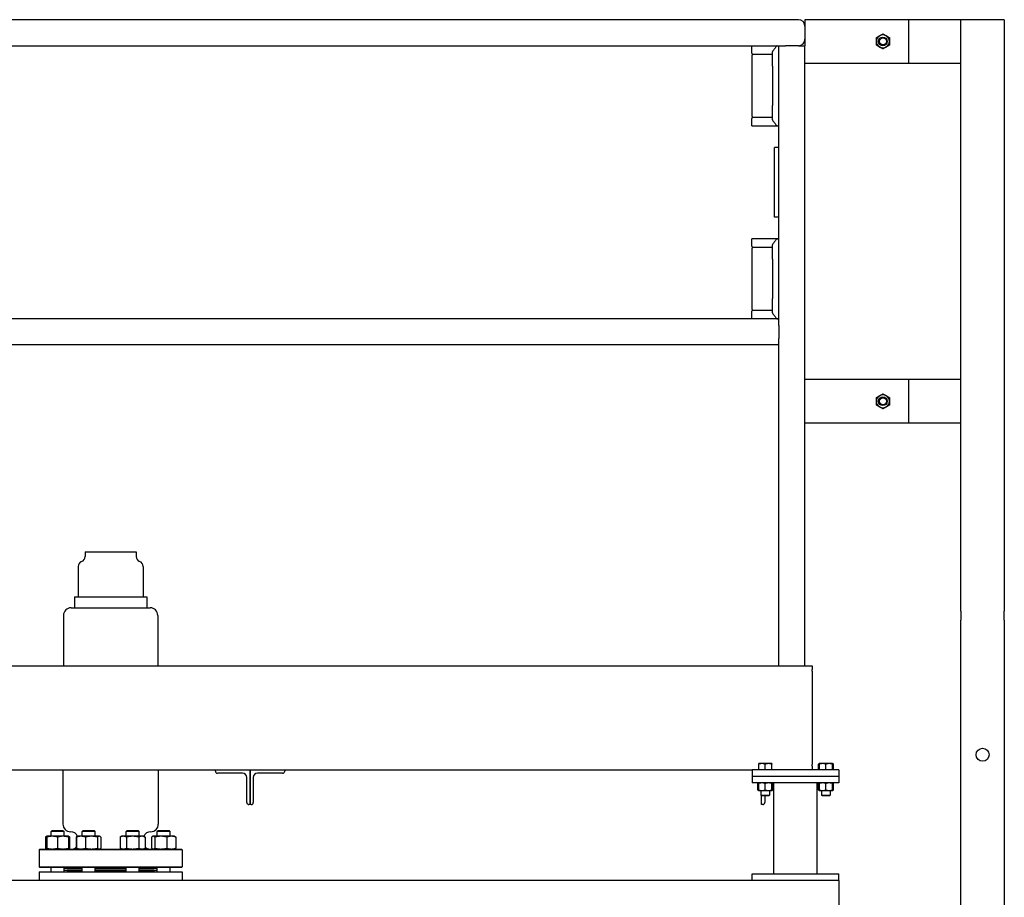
# Model space of a CAD drawing. Header units: inches. Extents: x 24 to 1128, y -94 to 748.
# Tile 467 of 573: x 683 to 740, y 297 to 347. Entities that reach past the tile are written whole.
import ezdxf

# ---------------------------------------------------------------- set-up
doc = ezdxf.new("R2010")
doc.units = ezdxf.units.IN
doc.header["$LTSCALE"] = 32
doc.header["$MEASUREMENT"] = 0
doc.layers.add('Visible (ANSI)', color=7, linetype='Continuous', lineweight=30)

msp = doc.modelspace()

# ---------------------------------------------------------------- linework, layer by layer
at = {"layer": 'Visible (ANSI)'}
for p, q in [((728.04839, 347.12612), (640.79839, 347.12612)), ((728.42339, 347.12612), (728.42339, 346.75112)), ((734.42339, 347.12612), (728.42339, 347.12612)), ((737.42339, 347.12612), (734.42339, 347.12612)), ((734.42339, 344.62612), (734.42339, 347.12612)), ((739.92339, 347.12612), (737.42339, 347.12612)), ((737.42339, 313.03145), (737.42339, 347.12612)), ((737.42339, 344.62612), (737.42339, 347.12612)), ((739.92339, 347.12612), (739.92339, 313.03145)), ((728.42339, 346.75112), (728.42339, 346.00112)), ((728.42339, 346.75112), (728.42339, 346.00112)), ((728.42339, 346.00112), (728.42339, 345.62612)), ((641.92339, 345.62612), (726.92339, 345.62612)), ((725.35671, 345.18862), (725.35671, 345.62612)), ((726.54839, 344.44857), (726.54839, 345.27265)), ((726.92339, 329.87612), (726.92339, 345.62612)), ((726.92339, 345.62612), (727.29839, 345.62612)), ((728.04839, 345.62612), (727.29839, 345.62612)), ((728.04839, 345.62612), (728.42339, 345.62612)), ((728.42339, 309.87612), (728.42339, 345.62612)), ((725.38796, 341.54279), (725.38796, 345.08446)), ((726.25988, 345.12612), (725.41921, 345.12612)), ((726.50673, 345.12612), (726.25988, 345.12612)), ((726.54839, 344.44857), (726.54839, 342.17868)), ((728.42339, 344.62612), (734.42339, 344.62612)), ((734.42339, 344.62612), (737.42339, 344.62612)), ((726.54839, 341.3546), (726.54839, 342.17868)), ((725.35671, 341.00112), (725.35671, 341.43862)), ((725.41921, 341.50112), (726.25988, 341.50112)), ((726.25988, 341.50112), (726.50673, 341.50112)), ((725.35671, 341.00112), (726.81193, 341.00112)), ((726.82833, 341.00112), (726.81193, 341.00112)), ((726.82833, 341.00112), (726.87982, 341.00112)), ((726.92339, 341.00112), (726.87982, 341.00112)), ((726.92339, 339.75112), (726.67339, 339.75112)), ((726.67339, 335.75112), (726.67339, 339.75112)), ((726.92339, 335.75112), (726.67339, 335.75112)), ((725.35671, 334.06362), (725.35671, 334.50112)), ((726.81193, 334.50112), (725.35671, 334.50112)), ((726.81193, 334.50112), (726.82833, 334.50112)), ((726.87982, 334.50112), (726.82833, 334.50112)), ((726.87982, 334.50112), (726.92339, 334.50112)), ((725.38796, 330.41779), (725.38796, 333.95946)), ((726.25988, 334.00112), (725.41921, 334.00112)), ((726.50673, 334.00112), (726.25988, 334.00112)), ((726.54839, 333.32357), (726.54839, 334.14765)), ((726.54839, 333.32357), (726.54839, 331.05368)), ((726.54839, 330.2296), (726.54839, 331.05368)), ((725.35671, 329.87612), (725.35671, 330.31362)), ((725.41921, 330.37612), (726.25988, 330.37612)), ((726.25988, 330.37612), (726.50673, 330.37612)), ((726.92339, 329.87612), (641.92339, 329.87612)), ((726.92339, 329.50112), (726.92339, 329.87612)), ((726.92339, 329.50112), (726.92339, 328.75112)), ((726.92339, 328.37612), (641.92339, 328.37612)), ((726.92339, 328.37612), (726.92339, 328.75112)), ((726.92339, 309.87612), (726.92339, 328.37612)), ((734.42339, 326.37612), (728.42339, 326.37612)), ((737.42339, 326.37612), (734.42339, 326.37612)), ((734.42339, 323.87612), (734.42339, 326.37612)), ((737.42339, 323.87612), (737.42339, 326.37612)), ((728.42339, 323.87612), (734.42339, 323.87612)), ((734.42339, 323.87612), (737.42339, 323.87612)), ((686.91464, 316.44362), (686.91464, 316.18534)), ((686.91464, 316.44362), (689.85214, 316.44362)), ((689.85214, 316.44362), (689.85214, 316.18534)), ((686.50839, 315.59987), (686.50839, 313.84987)), ((690.25839, 315.59987), (690.25839, 313.84987)), ((686.28964, 313.84987), (686.28964, 313.22487)), ((686.28964, 313.84987), (690.47714, 313.84987)), ((690.47714, 313.84987), (690.47714, 313.22487)), ((686.10214, 313.22487), (690.66464, 313.22487)), ((737.42339, 313.03145), (737.42339, 312.50112)), ((739.92339, 312.50112), (739.92339, 313.03145)), ((685.66464, 312.78737), (685.66464, 309.87612)), ((691.10214, 312.78737), (691.10214, 309.87612)), ((737.42339, 309.83063), (737.42339, 312.50112)), ((739.92339, 312.50112), (739.92339, 309.83063)), ((640.00339, 309.87612), (728.84339, 309.87612)), ((728.84339, 309.87612), (728.84339, 309.66908)), ((728.84339, 309.57321), (728.84339, 309.66908)), ((728.84339, 309.57321), (728.84339, 309.5029)), ((728.84339, 309.5029), (728.84339, 309.20018)), ((737.42339, 309.56546), (737.42339, 309.83063)), ((737.42339, 273.37612), (737.42339, 309.56546)), ((739.92339, 309.83063), (739.92339, 309.56546)), ((739.92339, 309.56546), (739.92339, 273.37612)), ((728.84339, 309.20018), (728.84339, 304.55207)), ((728.84339, 304.55207), (728.84339, 304.24935)), ((643.46339, 303.87612), (725.38339, 303.87612)), ((685.63339, 303.87612), (685.63339, 300.75362)), ((691.13339, 303.87612), (691.13339, 300.75362)), ((694.42339, 303.80812), (694.42339, 303.87612)), ((696.42339, 301.87612), (696.42339, 303.87612)), ((696.42339, 303.87612), (696.42339, 301.87612)), ((698.42339, 303.87612), (698.42339, 303.80812)), ((730.38339, 303.87612), (725.38339, 303.87612)), ((725.38339, 303.87612), (725.38339, 303.50112)), ((725.94589, 304.24013), (725.75839, 304.24013)), ((725.75839, 303.87613), (725.75839, 304.20663)), ((725.94589, 303.87613), (725.75839, 303.87613)), ((725.75839, 303.87613), (725.75839, 303.87612)), ((726.32089, 304.24013), (725.94589, 304.24013)), ((726.13339, 303.87613), (725.94589, 303.87613)), ((726.13339, 303.87613), (726.13339, 304.20663)), ((726.32089, 303.87613), (726.13339, 303.87613)), ((726.50839, 304.24013), (726.32089, 304.24013)), ((726.50839, 303.87613), (726.32089, 303.87613)), ((726.50839, 303.87613), (726.50839, 304.20663)), ((726.50839, 303.87613), (726.50839, 303.87612)), ((728.84339, 304.24935), (728.84339, 304.17904)), ((728.84339, 304.08317), (728.84339, 304.17904)), ((728.84339, 304.08317), (728.84339, 303.87612)), ((729.25839, 304.24013), (729.20038, 304.20663)), ((729.20038, 303.87613), (729.20038, 304.20663)), ((729.25839, 303.87613), (729.20038, 303.87613)), ((729.44589, 304.24013), (729.25839, 304.24013)), ((729.25839, 303.87613), (729.25839, 304.20663)), ((729.44589, 303.87613), (729.25839, 303.87613)), ((729.25839, 303.87613), (729.25839, 303.87612)), ((729.82089, 304.24013), (729.44589, 304.24013)), ((729.63339, 303.87613), (729.44589, 303.87613)), ((729.63339, 303.87613), (729.63339, 304.20663)), ((729.82089, 303.87613), (729.63339, 303.87613)), ((730.00839, 304.24013), (729.82089, 304.24013)), ((730.00839, 303.87613), (729.82089, 303.87613)), ((730.00839, 304.24013), (730.06641, 304.20663)), ((730.00839, 303.87613), (730.00839, 304.20663)), ((730.00839, 303.87613), (730.00839, 303.87612)), ((730.06641, 303.87613), (730.00839, 303.87613)), ((730.06641, 303.87613), (730.06641, 304.20663)), ((730.38339, 303.87612), (730.38339, 303.50112)), ((695.98539, 303.68812), (694.54339, 303.68812)), ((696.23539, 301.99612), (696.23539, 303.43812)), ((696.61139, 303.43812), (696.61139, 301.99612)), ((698.30339, 303.68812), (696.86139, 303.68812)), ((725.38339, 303.50112), (725.38339, 303.12612)), ((730.38339, 303.50112), (725.38339, 303.50112)), ((730.38339, 303.50112), (725.38339, 303.50112)), ((730.38339, 303.50112), (730.38339, 303.12612)), ((730.38339, 303.12612), (725.38339, 303.12612)), ((725.75839, 303.12612), (725.70038, 303.09263)), ((725.70038, 302.72162), (725.70038, 303.09263)), ((725.75839, 302.68812), (725.70038, 302.72162)), ((725.75839, 302.72162), (725.75839, 303.09263)), ((725.75839, 302.68812), (725.94589, 302.68812)), ((725.88339, 302.68812), (725.88339, 302.4219)), ((725.94589, 302.68812), (726.32089, 302.68812)), ((726.13339, 302.72162), (726.13339, 303.09263)), ((726.32089, 302.68812), (726.50839, 302.68812)), ((726.38339, 302.68812), (726.38339, 302.4219)), ((726.50839, 303.12612), (726.56641, 303.09263)), ((726.50839, 302.72162), (726.50839, 303.09263)), ((726.50839, 302.68812), (726.56641, 302.72162)), ((726.56641, 302.72162), (726.56641, 303.09263)), ((726.63339, 297.87612), (726.63339, 303.12612)), ((729.13339, 297.87612), (729.13339, 303.12612)), ((729.25839, 303.12612), (729.20038, 303.09263)), ((729.20038, 302.72162), (729.20038, 303.09263)), ((729.25839, 302.68812), (729.20038, 302.72162)), ((729.25839, 302.72162), (729.25839, 303.09263)), ((729.25839, 302.68812), (729.44589, 302.68812)), ((729.38339, 302.68812), (729.38339, 302.4219)), ((729.44589, 302.68812), (729.82089, 302.68812)), ((729.63339, 302.72162), (729.63339, 303.09263)), ((729.82089, 302.68812), (730.00839, 302.68812)), ((729.88339, 302.68812), (729.88339, 302.4219)), ((730.00839, 303.12612), (730.06641, 303.09263)), ((730.00839, 302.72162), (730.00839, 303.09263)), ((730.00839, 302.68812), (730.06641, 302.72162)), ((730.06641, 302.72162), (730.06641, 303.09263)), ((725.93058, 302.37612), (725.88339, 302.4219)), ((725.88339, 302.4219), (726.38339, 302.4219)), ((725.92339, 301.87612), (725.92339, 302.3831)), ((726.33621, 302.37612), (725.93058, 302.37612)), ((726.11139, 302.37612), (726.11139, 301.99612)), ((726.33621, 302.37612), (726.38339, 302.4219)), ((729.43058, 302.37612), (729.38339, 302.4219)), ((729.38339, 302.4219), (729.88339, 302.4219)), ((729.83621, 302.37612), (729.43058, 302.37612)), ((729.83621, 302.37612), (729.88339, 302.4219)), ((696.42339, 301.87612), (696.35539, 301.87612)), ((696.49139, 301.87612), (696.42339, 301.87612)), ((725.99139, 301.87612), (725.92339, 301.87612)), ((684.62595, 300.00504), (684.62595, 299.36121)), ((684.69804, 300.05012), (684.676, 300.03984)), ((685.01054, 300.05012), (684.69804, 300.05012)), ((684.69804, 300.00504), (684.69804, 299.36121)), ((685.01054, 300.38112), (684.94804, 300.31862)), ((685.69804, 300.31862), (684.94804, 300.31862)), ((684.94804, 300.05012), (684.94804, 300.31862)), ((685.01054, 300.38112), (685.63554, 300.38112)), ((685.63554, 300.05012), (685.01054, 300.05012)), ((685.32304, 300.00504), (685.32304, 299.36121)), ((685.63554, 300.38112), (685.69804, 300.31862)), ((685.94804, 300.05012), (685.63554, 300.05012)), ((685.69804, 300.05012), (685.69804, 300.31862)), ((685.94804, 300.05012), (685.97009, 300.03984)), ((685.94804, 300.00504), (685.94804, 299.36121)), ((686.02014, 300.00504), (686.02014, 299.36121)), ((686.46871, 300.03984), (686.39407, 300.00504)), ((686.39407, 300.00504), (686.39407, 299.42154)), ((686.41866, 300.00504), (686.41866, 299.36121)), ((686.49075, 300.05012), (686.46871, 300.03984)), ((686.67381, 300.05012), (686.49075, 300.05012)), ((687.27752, 300.05012), (686.67381, 300.05012)), ((686.80325, 300.38112), (686.74075, 300.31862)), ((687.49075, 300.31862), (686.74075, 300.31862)), ((686.74075, 300.05012), (686.74075, 300.31862)), ((686.80325, 300.38112), (687.42825, 300.38112)), ((686.92897, 300.00504), (686.92897, 299.36121)), ((687.71946, 300.05012), (687.27752, 300.05012)), ((687.42825, 300.38112), (687.49075, 300.31862)), ((687.49075, 300.05012), (687.49075, 300.31862)), ((687.62607, 300.00504), (687.62607, 299.36121)), ((687.74075, 300.05012), (687.71946, 300.05012)), ((687.74075, 300.05012), (687.7628, 300.03984)), ((687.81285, 300.00504), (687.81285, 299.36121)), ((689.02603, 300.05012), (688.92934, 300.00504)), ((688.92934, 300.00504), (688.92934, 299.36121)), ((689.10977, 300.05012), (689.02603, 300.05012)), ((689.65103, 300.05012), (689.10977, 300.05012)), ((689.33853, 300.38112), (689.27603, 300.31862)), ((690.02603, 300.31862), (689.27603, 300.31862)), ((689.27603, 300.05012), (689.27603, 300.31862)), ((689.29019, 300.00504), (689.29019, 299.36121)), ((689.33853, 300.38112), (689.96353, 300.38112)), ((690.1923, 300.05012), (689.65103, 300.05012)), ((689.96353, 300.38112), (690.02603, 300.31862)), ((690.01188, 300.00504), (690.01188, 299.36121)), ((690.02603, 300.05012), (690.02603, 300.31862)), ((690.27603, 300.05012), (690.1923, 300.05012)), ((690.27603, 300.05012), (690.37272, 300.00504)), ((690.37272, 300.00504), (690.37272, 299.36121)), ((690.74665, 300.00504), (690.74665, 299.36121)), ((690.81874, 300.05012), (690.7967, 300.03984)), ((690.84004, 300.05012), (690.81874, 300.05012)), ((691.28198, 300.05012), (690.84004, 300.05012)), ((690.93343, 300.00504), (690.93343, 299.36121)), ((691.13124, 300.38112), (691.06874, 300.31862)), ((691.81874, 300.31862), (691.06874, 300.31862)), ((691.06874, 300.05012), (691.06874, 300.31862)), ((691.13124, 300.38112), (691.75624, 300.38112)), ((691.88569, 300.05012), (691.28198, 300.05012)), ((691.63053, 300.00504), (691.63053, 299.36121)), ((691.75624, 300.38112), (691.81874, 300.31862)), ((691.81874, 300.05012), (691.81874, 300.31862)), ((692.06874, 300.05012), (691.88569, 300.05012)), ((692.06874, 300.05012), (692.09079, 300.03984)), ((692.14084, 300.00504), (692.14084, 299.36121)), ((684.30006, 299.31612), (684.25839, 299.27446)), ((692.50839, 299.27446), (684.25839, 299.27446)), ((684.25839, 299.27446), (684.25839, 298.29779)), ((684.30006, 299.31612), (692.46673, 299.31612)), ((684.69804, 299.31612), (684.676, 299.32641)), ((685.94804, 299.31612), (685.97009, 299.32641)), ((686.49075, 299.31612), (686.46871, 299.32641)), ((687.74075, 299.31612), (687.7628, 299.32641)), ((689.02603, 299.31612), (688.92934, 299.36121)), ((690.27603, 299.31612), (690.37272, 299.36121)), ((690.81874, 299.31612), (690.7967, 299.32641)), ((692.06874, 299.31612), (692.09079, 299.32641)), ((692.46673, 299.31612), (692.50839, 299.27446)), ((692.50839, 299.27446), (692.50839, 298.29779)), ((684.30006, 298.25612), (684.25839, 298.29779)), ((684.25839, 298.29779), (692.50839, 298.29779)), ((692.46673, 298.25612), (684.30006, 298.25612)), ((684.94804, 298.00362), (684.94804, 298.25612)), ((685.69804, 298.00362), (685.69804, 298.25612)), ((686.74075, 298.18862), (685.69804, 298.18862)), ((685.88339, 298.25612), (685.88339, 298.19362)), ((685.88339, 298.19362), (686.74075, 298.19362)), ((686.00839, 298.18862), (686.00839, 298.19362)), ((686.74075, 298.00362), (686.74075, 298.25612)), ((687.49075, 298.00362), (687.49075, 298.25612)), ((687.49075, 298.19362), (689.27603, 298.19362)), ((689.27603, 298.18862), (687.49075, 298.18862)), ((689.27603, 298.00362), (689.27603, 298.25612)), ((690.02603, 298.00362), (690.02603, 298.25612)), ((690.02603, 298.19362), (690.88339, 298.19362)), ((691.06874, 298.18862), (690.02603, 298.18862)), ((690.75839, 298.18862), (690.75839, 298.19362)), ((690.88339, 298.25612), (690.88339, 298.19362)), ((691.06874, 298.00362), (691.06874, 298.25612)), ((691.81874, 298.00362), (691.81874, 298.25612)), ((692.46673, 298.25612), (692.50839, 298.29779)), ((684.25839, 298.00362), (684.25839, 297.50112)), ((684.25839, 298.00362), (692.50839, 298.00362)), ((686.74075, 298.06862), (685.69804, 298.06862)), ((685.88339, 298.06362), (685.88339, 298.00362)), ((685.88339, 298.06362), (686.74075, 298.06362)), ((686.00839, 298.06362), (686.00839, 298.06862)), ((689.27603, 298.06862), (687.49075, 298.06862)), ((687.49075, 298.06362), (689.27603, 298.06362)), ((691.06874, 298.06862), (690.02603, 298.06862)), ((690.02603, 298.06362), (690.88339, 298.06362)), ((690.75839, 298.06362), (690.75839, 298.06862)), ((690.88339, 298.06362), (690.88339, 298.00362)), ((692.50839, 298.00362), (692.50839, 297.50112)), ((725.38339, 297.50112), (725.38339, 297.87612)), ((725.38339, 297.87612), (730.38339, 297.87612)), ((730.38339, 297.50112), (730.38339, 297.87612)), ((730.38339, 297.50112), (472.38339, 297.50112)), ((730.38339, 297.50112), (730.38339, 141.63562))]:
    msp.add_line(p, q, dxfattribs=at)
for centre, radius in [((732.92339, 345.87612), 0.25014), ((732.92339, 345.87612), 0.25), ((732.92339, 345.87612), 0.20281), ((732.92339, 325.12612), 0.25014), ((732.92339, 325.12612), 0.25), ((732.92339, 325.12612), 0.20281), ((738.67339, 304.75112), 0.375), ((738.67339, 304.75112), 0.375)]:
    msp.add_circle(centre, radius, dxfattribs=at)
for centre, radius, start, end in [((728.04839, 346.75112), 0.375, 0, 90), ((728.04839, 346.75112), 0.375, 0, 90), ((728.04839, 346.00112), 0.375, 270, 0), ((728.04839, 346.00112), 0.375, 270, 0), ((732.92339, 345.87612), 0.375, 120, 180), ((732.92339, 345.87612), 0.375, 180, 240), ((732.92339, 345.87612), 0.375, 60, 120), ((732.92339, 345.87612), 0.375, 0, 60), ((732.92339, 345.87612), 0.375, 300, 0), ((726.59006, 345.27265), 0.04167, 142.241974, 180), ((726.82833, 345.58446), 0.04167, 90, 142.9307), ((732.92339, 345.87612), 0.375, 240, 300), ((725.41921, 345.18862), 0.0625, 180, 270), ((725.42963, 345.08446), 0.04167, 90, 180), ((726.50673, 345.16779), 0.04167, 270, 0), ((725.41921, 341.43862), 0.0625, 90, 180), ((725.42963, 341.54279), 0.04167, 180, 270), ((726.50673, 341.45946), 0.04167, 0, 90), ((726.59006, 341.3546), 0.04167, 180, 217.758026), ((726.82833, 341.04279), 0.04167, 217.0693, 270), ((726.82833, 334.45946), 0.04167, 90, 142.9307), ((725.41921, 334.06362), 0.0625, 180, 270), ((725.42963, 333.95946), 0.04167, 90, 180), ((726.50673, 334.04279), 0.04167, 270, 0), ((726.59006, 334.14765), 0.04167, 142.241974, 180), ((725.41921, 330.31362), 0.0625, 90, 180), ((725.42963, 330.41779), 0.04167, 180, 270), ((726.50673, 330.33446), 0.04167, 0, 90), ((726.59006, 330.2296), 0.04167, 180, 217.758026), ((726.82833, 329.91779), 0.04167, 217.0693, 270), ((732.92339, 325.12612), 0.375, 120, 180), ((732.92339, 325.12612), 0.375, 60, 120), ((732.92339, 325.12612), 0.375, 0, 60), ((732.92339, 325.12612), 0.375, 180, 240), ((732.92339, 325.12612), 0.375, 300, 0), ((732.92339, 325.12612), 0.375, 240, 300), ((686.82089, 315.59987), 0.3125, 110.487315, 180), ((686.60214, 316.18534), 0.3125, 290.487315, 0), ((690.16464, 316.18534), 0.3125, 180, 249.512685), ((689.94589, 315.59987), 0.3125, 0, 69.512685), ((686.10214, 312.78737), 0.4375, 90, 180), ((690.66464, 312.78737), 0.4375, 0, 90), ((694.54339, 303.80812), 0.12, 180, 270), ((698.30339, 303.80812), 0.12, 270, 0), ((695.98539, 303.43812), 0.25, 0, 90), ((696.86139, 303.43812), 0.25, 90, 180), ((696.35539, 301.99612), 0.12, 180, 270), ((696.49139, 301.99612), 0.12, 270, 0), ((725.99139, 301.99612), 0.12, 270, 0), ((686.07089, 300.75362), 0.4375, 180, 270), ((690.69589, 300.75362), 0.4375, 270, 0), ((686.07089, 299.87862), 0.4375, 22.116419, 90), ((690.69589, 299.87862), 0.4375, 90, 157.883581), ((686.13339, 299.69112), 0.375, 270, 319.52635), ((690.63339, 299.69112), 0.375, 225.96252, 270)]:
    msp.add_arc(centre, radius, start, end, dxfattribs=at)
for points, weights in [([(732.54839, 346.09263), (732.64887, 346.15064), (732.73589, 346.20088)], [1, 1.0379548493, 1]), ([(732.54839, 345.87612), (732.54839, 345.97661), (732.54839, 346.09263)], [1, 1.0379548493, 1]), ([(732.54839, 345.65962), (732.54839, 345.77564), (732.54839, 345.87612)], [1, 1.0379548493, 1]), ([(732.73589, 346.20088), (732.82291, 346.25112), (732.92339, 346.30914)], [1, 1.0379548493, 1]), ([(732.92339, 346.30914), (733.02387, 346.25112), (733.11089, 346.20088)], [1, 1.0379548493, 1]), ([(733.11089, 346.20088), (733.19791, 346.15064), (733.29839, 346.09263)], [1, 1.0379548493, 1]), ([(733.29839, 346.09263), (733.29839, 345.97661), (733.29839, 345.87612)], [1, 1.0379548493, 1]), ([(733.29839, 345.87612), (733.29839, 345.77564), (733.29839, 345.65962)], [1, 1.0379548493, 1]), ([(732.73589, 345.55137), (732.64887, 345.60161), (732.54839, 345.65962)], [1, 1.0379548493, 1]), ([(732.92339, 345.44311), (732.82291, 345.50112), (732.73589, 345.55137)], [1, 1.0379548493, 1]), ([(733.11089, 345.55137), (733.02387, 345.50112), (732.92339, 345.44311)], [1, 1.0379548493, 1]), ([(733.29839, 345.65962), (733.19791, 345.60161), (733.11089, 345.55137)], [1, 1.0379548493, 1]), ([(732.54839, 325.34263), (732.64887, 325.40064), (732.73589, 325.45088)], [1, 1.0379548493, 1]), ([(732.73589, 325.45088), (732.82291, 325.50112), (732.92339, 325.55914)], [1, 1.0379548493, 1]), ([(732.92339, 325.55914), (733.02387, 325.50112), (733.11089, 325.45088)], [1, 1.0379548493, 1]), ([(733.11089, 325.45088), (733.19791, 325.40064), (733.29839, 325.34263)], [1, 1.0379548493, 1]), ([(732.54839, 325.12612), (732.54839, 325.22661), (732.54839, 325.34263)], [1, 1.0379548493, 1]), ([(732.54839, 324.90962), (732.54839, 325.02564), (732.54839, 325.12612)], [1, 1.0379548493, 1]), ([(732.73589, 324.80137), (732.64887, 324.85161), (732.54839, 324.90962)], [1, 1.0379548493, 1]), ([(733.29839, 324.90962), (733.19791, 324.85161), (733.11089, 324.80137)], [1, 1.0379548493, 1]), ([(733.29839, 325.34263), (733.29839, 325.22661), (733.29839, 325.12612)], [1, 1.0379548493, 1]), ([(733.29839, 325.12612), (733.29839, 325.02564), (733.29839, 324.90962)], [1, 1.0379548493, 1]), ([(732.92339, 324.69311), (732.82291, 324.75112), (732.73589, 324.80137)], [1, 1.0379548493, 1]), ([(733.11089, 324.80137), (733.02387, 324.75112), (732.92339, 324.69311)], [1, 1.0379548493, 1]), ([(725.75839, 304.20663), (725.75839, 304.24013), (725.75839, 304.24013)], [1, 1.0379548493, 1]), ([(725.94589, 304.24013), (725.85887, 304.24013), (725.75839, 304.20663)], [1, 1.0379548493, 1]), ([(726.13339, 304.20663), (726.03291, 304.24013), (725.94589, 304.24013)], [1, 1.0379548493, 1]), ([(726.32089, 304.24013), (726.23387, 304.24013), (726.13339, 304.20663)], [1, 1.0379548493, 1]), ([(726.50839, 304.20663), (726.40791, 304.24013), (726.32089, 304.24013)], [1, 1.0379548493, 1]), ([(726.50839, 304.24013), (726.50839, 304.24013), (726.50839, 304.20663)], [1, 1.0379548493, 1]), ([(729.25839, 304.23249), (729.23097, 304.22429), (729.20038, 304.20663)], [1.01895290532, 1.01965956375, 1]), ([(729.25839, 304.20663), (729.25839, 304.24013), (729.25839, 304.24013)], [1, 1.0379548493, 1]), ([(729.44589, 304.24013), (729.35887, 304.24013), (729.25839, 304.20663)], [1, 1.0379548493, 1]), ([(729.63339, 304.20663), (729.53291, 304.24013), (729.44589, 304.24013)], [1, 1.0379548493, 1]), ([(729.82089, 304.24013), (729.73387, 304.24013), (729.63339, 304.20663)], [1, 1.0379548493, 1]), ([(730.00839, 304.20663), (729.90791, 304.24013), (729.82089, 304.24013)], [1, 1.0379548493, 1]), ([(730.00839, 304.24013), (730.00839, 304.24013), (730.00839, 304.20663)], [1, 1.0379548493, 1]), ([(730.06641, 304.20663), (730.03582, 304.22429), (730.00839, 304.23249)], [1, 1.01965956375, 1.01895290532]), ([(725.75839, 303.11849), (725.73097, 303.11029), (725.70038, 303.09263)], [1.01895290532, 1.01965956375, 1]), ([(725.70038, 302.72162), (725.73097, 302.70396), (725.75839, 302.69576)], [1, 1.01965956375, 1.01895290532]), ([(725.75839, 303.09263), (725.75839, 303.12612), (725.75839, 303.12612)], [1, 1.0379548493, 1]), ([(725.94589, 303.12612), (725.85887, 303.12612), (725.75839, 303.09263)], [1, 1.0379548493, 1]), ([(725.75839, 302.72162), (725.85887, 302.68812), (725.94589, 302.68812)], [1, 1.0379548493, 1]), ([(725.75839, 302.68812), (725.75839, 302.68812), (725.75839, 302.72162)], [1, 1.0379548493, 1]), ([(726.13339, 303.09263), (726.03291, 303.12612), (725.94589, 303.12612)], [1, 1.0379548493, 1]), ([(725.94589, 302.68812), (726.03291, 302.68812), (726.13339, 302.72162)], [1, 1.0379548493, 1]), ([(726.32089, 303.12612), (726.23387, 303.12612), (726.13339, 303.09263)], [1, 1.0379548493, 1]), ([(726.13339, 302.72162), (726.23387, 302.68812), (726.32089, 302.68812)], [1, 1.0379548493, 1]), ([(726.50839, 303.09263), (726.40791, 303.12612), (726.32089, 303.12612)], [1, 1.0379548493, 1]), ([(726.32089, 302.68812), (726.40791, 302.68812), (726.50839, 302.72162)], [1, 1.0379548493, 1]), ([(726.50839, 303.12612), (726.50839, 303.12612), (726.50839, 303.09263)], [1, 1.0379548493, 1]), ([(726.56641, 303.09263), (726.53582, 303.11029), (726.50839, 303.11849)], [1, 1.01965956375, 1.01895290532]), ([(726.50839, 302.72162), (726.50839, 302.68812), (726.50839, 302.68812)], [1, 1.0379548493, 1]), ([(726.50839, 302.69576), (726.53582, 302.70396), (726.56641, 302.72162)], [1.01895290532, 1.01965956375, 1]), ([(729.25839, 303.11849), (729.23097, 303.11029), (729.20038, 303.09263)], [1.01895290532, 1.01965956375, 1]), ([(729.20038, 302.72162), (729.23097, 302.70396), (729.25839, 302.69576)], [1, 1.01965956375, 1.01895290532]), ([(729.25839, 303.09263), (729.25839, 303.12612), (729.25839, 303.12612)], [1, 1.0379548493, 1]), ([(729.44589, 303.12612), (729.35887, 303.12612), (729.25839, 303.09263)], [1, 1.0379548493, 1]), ([(729.25839, 302.72162), (729.35887, 302.68812), (729.44589, 302.68812)], [1, 1.0379548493, 1]), ([(729.25839, 302.68812), (729.25839, 302.68812), (729.25839, 302.72162)], [1, 1.0379548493, 1]), ([(729.63339, 303.09263), (729.53291, 303.12612), (729.44589, 303.12612)], [1, 1.0379548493, 1]), ([(729.44589, 302.68812), (729.53291, 302.68812), (729.63339, 302.72162)], [1, 1.0379548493, 1]), ([(729.82089, 303.12612), (729.73387, 303.12612), (729.63339, 303.09263)], [1, 1.0379548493, 1]), ([(729.63339, 302.72162), (729.73387, 302.68812), (729.82089, 302.68812)], [1, 1.0379548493, 1]), ([(730.00839, 303.09263), (729.90791, 303.12612), (729.82089, 303.12612)], [1, 1.0379548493, 1]), ([(729.82089, 302.68812), (729.90791, 302.68812), (730.00839, 302.72162)], [1, 1.0379548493, 1]), ([(730.00839, 303.12612), (730.00839, 303.12612), (730.00839, 303.09263)], [1, 1.0379548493, 1]), ([(730.06641, 303.09263), (730.03582, 303.11029), (730.00839, 303.11849)], [1, 1.01965956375, 1.01895290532]), ([(730.00839, 302.72162), (730.00839, 302.68812), (730.00839, 302.68812)], [1, 1.0379548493, 1]), ([(730.00839, 302.69576), (730.03582, 302.70396), (730.06641, 302.72162)], [1.01895290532, 1.01965956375, 1]), ([(684.69804, 300.04761), (684.66443, 300.0397), (684.62595, 300.00504)], [1.01375847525, 1.02892942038, 1]), ([(684.69804, 300.00504), (684.69804, 300.05012), (684.69804, 300.05012)], [1, 1.0379548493, 1]), ([(685.01054, 300.05012), (684.86551, 300.05012), (684.69804, 300.00504)], [1, 1.0379548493, 1]), ([(685.32304, 300.00504), (685.15557, 300.05012), (685.01054, 300.05012)], [1, 1.0379548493, 1]), ([(685.63554, 300.05012), (685.49051, 300.05012), (685.32304, 300.00504)], [1, 1.0379548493, 1]), ([(685.94804, 300.00504), (685.78057, 300.05012), (685.63554, 300.05012)], [1, 1.0379548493, 1]), ([(685.94804, 300.05012), (685.94804, 300.05012), (685.94804, 300.00504)], [1, 1.0379548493, 1]), ([(686.02014, 300.00504), (685.98293, 300.01731), (685.94804, 300.02611)], [1, 1.01005189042, 1.01477953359]), ([(685.97009, 300.03984), (685.99375, 300.02881), (686.02014, 300.00504)], [1.01895290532, 1.01965956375, 1]), ([(686.44505, 300.02611), (686.42038, 300.01731), (686.39407, 300.00504)], [1.01477953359, 1.01005189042, 1]), ([(686.67381, 300.05012), (686.5554, 300.05012), (686.41866, 300.00504)], [1, 1.0379548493, 1]), ([(686.41866, 300.00504), (686.44505, 300.02881), (686.46871, 300.03984)], [1, 1.01965956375, 1.01895290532]), ([(686.92897, 300.00504), (686.79223, 300.05012), (686.67381, 300.05012)], [1, 1.0379548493, 1]), ([(687.27752, 300.05012), (687.11575, 300.05012), (686.92897, 300.00504)], [1, 1.0379548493, 1]), ([(687.62607, 300.00504), (687.43928, 300.05012), (687.27752, 300.05012)], [1, 1.0379548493, 1]), ([(687.71946, 300.05012), (687.67611, 300.05012), (687.62607, 300.00504)], [1, 1.0379548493, 1]), ([(687.81285, 300.00504), (687.7628, 300.05012), (687.71946, 300.05012)], [1, 1.0379548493, 1]), ([(689.10977, 300.05012), (689.02603, 300.05012), (688.92934, 300.00504)], [1, 1.0379548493, 1]), ([(689.29019, 300.00504), (689.1935, 300.05012), (689.10977, 300.05012)], [1, 1.0379548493, 1]), ([(689.65103, 300.05012), (689.48356, 300.05012), (689.29019, 300.00504)], [1, 1.0379548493, 1]), ([(690.01188, 300.00504), (689.8185, 300.05012), (689.65103, 300.05012)], [1, 1.0379548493, 1]), ([(690.1923, 300.05012), (690.10856, 300.05012), (690.01188, 300.00504)], [1, 1.0379548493, 1]), ([(690.37272, 300.00504), (690.27603, 300.05012), (690.1923, 300.05012)], [1, 1.0379548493, 1]), ([(690.84004, 300.05012), (690.7967, 300.05012), (690.74665, 300.00504)], [1, 1.0379548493, 1]), ([(690.93343, 300.00504), (690.88338, 300.05012), (690.84004, 300.05012)], [1, 1.0379548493, 1]), ([(691.28198, 300.05012), (691.12022, 300.05012), (690.93343, 300.00504)], [1, 1.0379548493, 1]), ([(691.63053, 300.00504), (691.44374, 300.05012), (691.28198, 300.05012)], [1, 1.0379548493, 1]), ([(691.88569, 300.05012), (691.76727, 300.05012), (691.63053, 300.00504)], [1, 1.0379548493, 1]), ([(692.14084, 300.00504), (692.0041, 300.05012), (691.88569, 300.05012)], [1, 1.0379548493, 1]), ([(692.09079, 300.03984), (692.11445, 300.02881), (692.14084, 300.00504)], [1.01895290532, 1.01965956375, 1]), ([(684.62595, 299.36121), (684.66443, 299.32654), (684.69804, 299.31864)], [1, 1.02892942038, 1.01375847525]), ([(684.69804, 299.31612), (684.69804, 299.31612), (684.69804, 299.36121)], [1, 1.0379548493, 1]), ([(684.69804, 299.36121), (684.86551, 299.31612), (685.01054, 299.31612)], [1, 1.0379548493, 1]), ([(685.01054, 299.31612), (685.15557, 299.31612), (685.32304, 299.36121)], [1, 1.0379548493, 1]), ([(685.32304, 299.36121), (685.49051, 299.31612), (685.63554, 299.31612)], [1, 1.0379548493, 1]), ([(685.63554, 299.31612), (685.78057, 299.31612), (685.94804, 299.36121)], [1, 1.0379548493, 1]), ([(685.94804, 299.34014), (685.98293, 299.34894), (686.02014, 299.36121)], [1.01477953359, 1.01005189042, 1]), ([(685.94804, 299.36121), (685.94804, 299.31612), (685.94804, 299.31612)], [1, 1.0379548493, 1]), ([(686.02014, 299.36121), (685.99375, 299.33744), (685.97009, 299.32641)], [1, 1.01965956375, 1.01895290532]), ([(686.46871, 299.32641), (686.44505, 299.33744), (686.41866, 299.36121)], [1.01895290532, 1.01965956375, 1]), ([(686.41866, 299.36121), (686.5554, 299.31612), (686.67381, 299.31612)], [1, 1.0379548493, 1]), ([(686.67381, 299.31612), (686.79223, 299.31612), (686.92897, 299.36121)], [1, 1.0379548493, 1]), ([(686.92897, 299.36121), (687.11575, 299.31612), (687.27752, 299.31612)], [1, 1.0379548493, 1]), ([(687.27752, 299.31612), (687.43928, 299.31612), (687.62607, 299.36121)], [1, 1.0379548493, 1]), ([(687.62607, 299.36121), (687.67611, 299.31612), (687.71946, 299.31612)], [1, 1.0379548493, 1]), ([(687.71946, 299.31612), (687.7628, 299.31612), (687.81285, 299.36121)], [1, 1.0379548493, 1]), ([(688.92934, 299.36121), (689.02603, 299.31612), (689.10977, 299.31612)], [1, 1.0379548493, 1]), ([(689.10977, 299.31612), (689.1935, 299.31612), (689.29019, 299.36121)], [1, 1.0379548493, 1]), ([(689.29019, 299.36121), (689.48356, 299.31612), (689.65103, 299.31612)], [1, 1.0379548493, 1]), ([(689.65103, 299.31612), (689.8185, 299.31612), (690.01188, 299.36121)], [1, 1.0379548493, 1]), ([(690.01188, 299.36121), (690.10856, 299.31612), (690.1923, 299.31612)], [1, 1.0379548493, 1]), ([(690.1923, 299.31612), (690.27603, 299.31612), (690.37272, 299.36121)], [1, 1.0379548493, 1]), ([(690.74665, 299.36121), (690.7967, 299.31612), (690.84004, 299.31612)], [1, 1.0379548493, 1]), ([(690.84004, 299.31612), (690.88338, 299.31612), (690.93343, 299.36121)], [1, 1.0379548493, 1]), ([(690.93343, 299.36121), (691.12022, 299.31612), (691.28198, 299.31612)], [1, 1.0379548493, 1]), ([(691.28198, 299.31612), (691.44374, 299.31612), (691.63053, 299.36121)], [1, 1.0379548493, 1]), ([(691.63053, 299.36121), (691.76727, 299.31612), (691.88569, 299.31612)], [1, 1.0379548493, 1]), ([(691.88569, 299.31612), (692.0041, 299.31612), (692.14084, 299.36121)], [1, 1.0379548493, 1]), ([(692.14084, 299.36121), (692.11445, 299.33744), (692.09079, 299.32641)], [1, 1.01965956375, 1.01895290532])]:
    msp.add_rational_spline(points, weights, degree=2, dxfattribs=at)
for points, knots in [([(726.79509, 345.60957), (726.78145, 345.59152), (726.76719, 345.57268), (726.73769, 345.53377), (726.72245, 345.51371), (726.69117, 345.47263), (726.67513, 345.45161), (726.6424, 345.40884), (726.62571, 345.38709), (726.5918, 345.34302), (726.57457, 345.3207), (726.55712, 345.29816)], [0.39491662, 0.39491662, 0.39491662, 0.39491662, 0.6293434, 0.6293434, 0.86377019, 0.86377019, 1.09819697, 1.09819697, 1.33262375, 1.33262375, 1.56705053, 1.56705053, 1.56705053, 1.56705053]), ([(726.84869, 345.61274), (726.84873, 345.61278), (726.84877, 345.61282), (726.85268, 345.61685), (726.85727, 345.62008), (726.86734, 345.6246), (726.87271, 345.62588), (726.87815, 345.62609)], [-0.0004125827, -0.0004125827, -0.0004125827, -0.0004125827, 0, 0, 0.0423918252, 0.0423918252, 0.0842937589, 0.0842937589, 0.0842937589, 0.0842937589]), ([(726.55712, 341.32909), (726.57457, 341.30655), (726.5918, 341.28423), (726.62571, 341.24016), (726.6424, 341.21841), (726.67513, 341.17564), (726.69117, 341.15462), (726.72245, 341.11354), (726.73769, 341.09348), (726.76719, 341.05457), (726.78145, 341.03573), (726.79509, 341.01768)], [0.61128923, 0.61128923, 0.61128923, 0.61128923, 0.84571601, 0.84571601, 1.0801428, 1.0801428, 1.31456958, 1.31456958, 1.54899636, 1.54899636, 1.78342314, 1.78342314, 1.78342314, 1.78342314]), ([(726.84869, 341.01451), (726.84873, 341.01447), (726.84877, 341.01443), (726.85268, 341.0104), (726.85727, 341.00717), (726.86734, 341.00265), (726.87271, 341.00137), (726.87815, 341.00116)], [-0.0846728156, -0.0846728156, -0.0846728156, -0.0846728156, -0.0842603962, -0.0842603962, -0.0418853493, -0.0418853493, 0, 0, 0, 0]), ([(726.79509, 334.48457), (726.78145, 334.46652), (726.76719, 334.44768), (726.73769, 334.40877), (726.72245, 334.38871), (726.69117, 334.34763), (726.67513, 334.32661), (726.6424, 334.28384), (726.62571, 334.26209), (726.5918, 334.21802), (726.57457, 334.1957), (726.55712, 334.17316)], [0.39491662, 0.39491662, 0.39491662, 0.39491662, 0.6293434, 0.6293434, 0.86377019, 0.86377019, 1.09819697, 1.09819697, 1.33262375, 1.33262375, 1.56705053, 1.56705053, 1.56705053, 1.56705053]), ([(726.84869, 334.48774), (726.84873, 334.48778), (726.84877, 334.48782), (726.85268, 334.49185), (726.85727, 334.49508), (726.86734, 334.4996), (726.87271, 334.50088), (726.87815, 334.50109)], [-0.0004125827, -0.0004125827, -0.0004125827, -0.0004125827, 0, 0, 0.0423918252, 0.0423918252, 0.0842937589, 0.0842937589, 0.0842937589, 0.0842937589]), ([(726.55712, 330.20409), (726.57457, 330.18155), (726.5918, 330.15923), (726.62571, 330.11516), (726.6424, 330.09341), (726.67513, 330.05064), (726.69117, 330.02962), (726.72245, 329.98854), (726.73769, 329.96848), (726.76719, 329.92957), (726.78145, 329.91073), (726.79509, 329.89268)], [0.61128923, 0.61128923, 0.61128923, 0.61128923, 0.84571601, 0.84571601, 1.0801428, 1.0801428, 1.31456958, 1.31456958, 1.54899636, 1.54899636, 1.78342314, 1.78342314, 1.78342314, 1.78342314]), ([(726.84869, 329.88951), (726.84873, 329.88947), (726.84877, 329.88943), (726.85268, 329.8854), (726.85727, 329.88217), (726.86734, 329.87765), (726.87271, 329.87637), (726.87815, 329.87616)], [-0.0846728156, -0.0846728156, -0.0846728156, -0.0846728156, -0.0842603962, -0.0842603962, -0.0418853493, -0.0418853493, 0, 0, 0, 0])]:
    msp.add_open_spline(points, degree=3, knots=knots, dxfattribs=at)
for points in [[(726.87815, 345.62609), (726.8787, 345.62611), (726.87926, 345.62612), (726.87982, 345.62612)], [(726.87982, 341.00112), (726.87926, 341.00112), (726.8787, 341.00114), (726.87815, 341.00116)], [(726.87815, 334.50109), (726.8787, 334.50111), (726.87926, 334.50112), (726.87982, 334.50112)], [(726.87982, 329.87612), (726.87926, 329.87612), (726.8787, 329.87614), (726.87815, 329.87616)]]:
    msp.add_open_spline(points, degree=3, dxfattribs=at)

doc.saveas('drawing.dxf')
